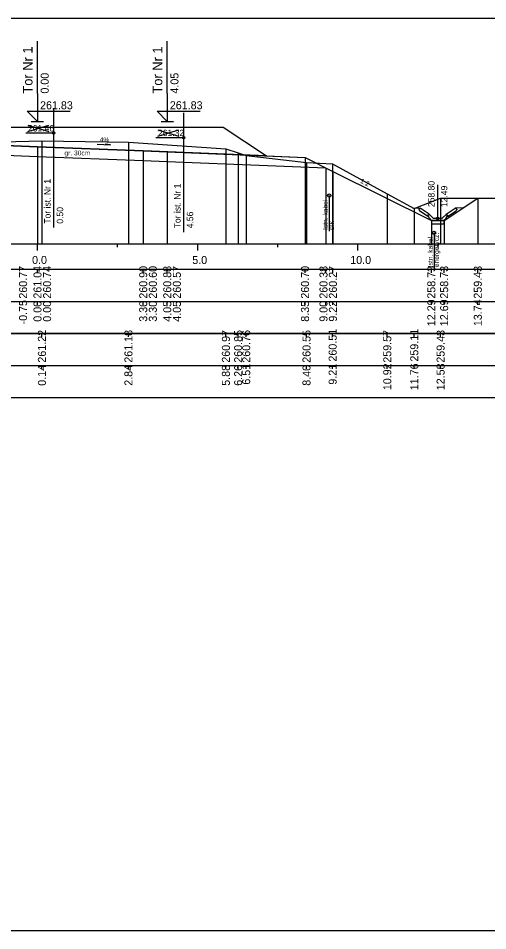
# Model space of a CAD drawing. Extents: x 6516023 to 6560129, y 5513077 to 5529206.
# Drawn here: x 6517852.36 to 6517867.02, y 5514551.66 to 5514580.16 of the extents above; entities that cross this region are included whole.
import ezdxf

# ---------------------------------------------------------------- set-up
doc = ezdxf.new("R2010")
doc.units = 0
for name, color, linetype in [('IR_default', 7, 'Continuous'), ('TOR_PRZEK_P-kable', 7, 'Continuous'), ('TOR_PRZEK_P-komponent', 7, 'Continuous'), ('TOR_PRZEK_P-odwodnienie', 7, 'Continuous'), ('TOR_PRZEK_P-opisy', 7, 'Continuous'), ('TOR_PRZEK_P-tabelka istniejace', 7, 'Continuous'), ('TOR_PRZEK_P-tabelka projektowane', 7, 'Continuous'), ('TOR_PRZEK_P-teren istniejacy', 7, 'Continuous'), ('TOR_PRZEK_P-tory istniejace', 7, 'Continuous'), ('TOR_PRZEK_P-tory projektowane', 7, 'Continuous'), ('TOR_PRZEK_P-uklad odniesienia', 7, 'Continuous'), ('TOR_PRZEK_P-warstwa ochronna I', 7, 'Continuous'), ('TOR_PRZEK_P-warstwa ochronna II', 7, 'Continuous'), ('TOR_RAMKI-ramka+tabelka 1', 7, 'Continuous')]:
    doc.layers.add(name, color=color, linetype=linetype)

msp = doc.modelspace()

# ---------------------------------------------------------------- linework, layer by layer
at = {"layer": 'IR_default'}
msp.add_lwpolyline([(6517837.946, 5514574.829), (6517839.492, 5514574.903), (6517841.45, 5514575.03), (6517842.042, 5514574.636), (6517842.442, 5514574.636), (6517843.823, 5514575.557), (6517843.825, 5514575.557), (6517844.463, 5514575.983), (6517845.628, 5514576.029), (6517846.713, 5514576.753), (6517850.213, 5514576.753), (6517851.213, 5514576.753), (6517854.713, 5514576.753), (6517855.263, 5514576.754), (6517858.763, 5514576.754), (6517860.108, 5514575.857), (6517861.313, 5514575.809), (6517862.183, 5514575.374), (6517865.255, 5514573.838), (6517865.655, 5514573.838), (6517866.24, 5514574.228), (6517866.705, 5514574.538)], dxfattribs=at)
at = {"layer": 'TOR_PRZEK_P-kable'}
for p, q in [((6517862.068, 5514574.618), (6517862.068, 5514573.508)), ((6517865.342, 5514573.455), (6517865.342, 5514572.345))]:
    msp.add_line(p, q, dxfattribs=at)
for centre in [(6517862.068, 5514574.618), (6517865.342, 5514573.455)]:
    msp.add_circle(centre, 0.05, dxfattribs=at)
at = {"layer": 'TOR_PRZEK_P-komponent'}
msp.add_lwpolyline([(6517846.713, 5514576.753), (6517850.213, 5514576.753), (6517851.213, 5514576.753), (6517854.713, 5514576.753), (6517855.263, 5514576.754), (6517858.763, 5514576.754), (6517860.108, 5514575.857), (6517856.263, 5514576.011), (6517852.963, 5514576.143), (6517852.213, 5514576.173), (6517851.013, 5514576.221), (6517850.413, 5514576.221), (6517849.213, 5514576.173), (6517848.463, 5514576.143), (6517845.628, 5514576.029)], close=True, dxfattribs=at)
at = {"layer": 'TOR_PRZEK_P-odwodnienie'}
for p, q in [((6517865.455, 5514573.908), (6517865.455, 5514574.952)), ((6517865.19, 5514574.034), (6517864.91, 5514574.22)), ((6517865.719, 5514574.034), (6517866, 5514574.22)), ((6517865.146, 5514573.967), (6517864.884, 5514574.141)), ((6517865.157, 5514573.984), (6517865.146, 5514573.967)), ((6517865.147, 5514574.003), (6517865.195, 5514574.027)), ((6517865.19, 5514574.034), (6517865.182, 5514574.021)), ((6517865.315, 5514573.908), (6517865.195, 5514574.027)), ((6517865.315, 5514573.908), (6517865.595, 5514573.908)), ((6517865.595, 5514573.908), (6517865.715, 5514574.027)), ((6517865.715, 5514574.027), (6517865.762, 5514574.003)), ((6517865.719, 5514574.034), (6517865.728, 5514574.021)), ((6517865.753, 5514573.984), (6517865.764, 5514573.967)), ((6517865.764, 5514573.967), (6517866.025, 5514574.141)), ((6517865.265, 5514573.838), (6517865.645, 5514573.838))]:
    msp.add_line(p, q, dxfattribs=at)
for points in [[(6517864.663, 5514574.232), (6517864.91, 5514574.22)], [(6517864.86, 5514574.194), (6517864.91, 5514574.22)], [(6517864.86, 5514574.194), (6517864.884, 5514574.141)], [(6517866.246, 5514574.232), (6517866, 5514574.22)], [(6517866.05, 5514574.194), (6517866, 5514574.22)], [(6517866.05, 5514574.194), (6517866.025, 5514574.141)], [(6517865.182, 5514574.021), (6517865.147, 5514574.002)], [(6517865.195, 5514573.908), (6517865.147, 5514574.003)], [(6517865.147, 5514574.002), (6517865.157, 5514573.984)], [(6517865.265, 5514573.838), (6517865.195, 5514573.908)], [(6517865.645, 5514573.838), (6517865.715, 5514573.908)], [(6517865.715, 5514573.908), (6517865.762, 5514574.003)], [(6517865.728, 5514574.021), (6517865.763, 5514574.002)], [(6517865.763, 5514574.002), (6517865.753, 5514573.984)], [(6517865.255, 5514573.838), (6517865.254, 5514573.839), (6517865.255, 5514573.838), (6517865.254, 5514573.838), (6517865.255, 5514573.838), (6517865.255, 5514573.838), (6517865.255, 5514573.838), (6517865.255, 5514573.839)], [(6517865.255, 5514573.838), (6517865.254, 5514573.838), (6517865.255, 5514573.838), (6517865.254, 5514573.837), (6517865.255, 5514573.838), (6517865.255, 5514573.837), (6517865.255, 5514573.838), (6517865.255, 5514573.838)], [(6517865.655, 5514573.838), (6517865.255, 5514573.838), (6517865.255, 5514573.738), (6517865.655, 5514573.738), (6517865.655, 5514573.838)], [(6517865.655, 5514573.838), (6517865.654, 5514573.839), (6517865.655, 5514573.838), (6517865.654, 5514573.838), (6517865.655, 5514573.838), (6517865.655, 5514573.838), (6517865.655, 5514573.838), (6517865.655, 5514573.839)], [(6517865.655, 5514573.838), (6517865.654, 5514573.838), (6517865.655, 5514573.838), (6517865.654, 5514573.837), (6517865.655, 5514573.838), (6517865.655, 5514573.837), (6517865.655, 5514573.838), (6517865.655, 5514573.838)]]:
    msp.add_lwpolyline(points, dxfattribs=at)
msp.add_circle((6517865.455, 5514573.908), 0.035, dxfattribs=at)
at = {"layer": 'TOR_PRZEK_P-opisy'}
msp.add_lwpolyline([(6517854.826, 5514576.219), (6517855.244, 5514576.2), (6517855.076, 5514576.228)], dxfattribs=at)
at = {"layer": 'TOR_PRZEK_P-tabelka istniejace'}
for p, q in [((6517853.101, 5514570.206), (6517853.101, 5514570.306)), ((6517855.801, 5514570.206), (6517855.801, 5514570.306)), ((6517858.843, 5514570.206), (6517858.843, 5514570.306)), ((6517859.226, 5514570.206), (6517859.226, 5514570.306)), ((6517859.477, 5514570.206), (6517859.477, 5514570.306)), ((6517861.359, 5514570.206), (6517861.359, 5514570.306)), ((6517862.175, 5514570.206), (6517862.175, 5514570.306)), ((6517863.88, 5514570.206), (6517863.88, 5514570.306)), ((6517864.722, 5514570.206), (6517864.722, 5514570.306)), ((6517865.543, 5514570.206), (6517865.543, 5514570.306)), ((6517814.163, 5514569.306), (6517897.963, 5514569.306)), ((6517853.101, 5514569.206), (6517853.101, 5514569.306)), ((6517855.801, 5514569.206), (6517855.801, 5514569.306)), ((6517858.843, 5514569.206), (6517858.843, 5514569.306)), ((6517859.226, 5514569.206), (6517859.226, 5514569.306)), ((6517859.477, 5514569.206), (6517859.477, 5514569.306)), ((6517861.359, 5514569.206), (6517861.359, 5514569.306)), ((6517862.175, 5514569.206), (6517862.175, 5514569.306)), ((6517863.88, 5514569.206), (6517863.88, 5514569.306)), ((6517864.722, 5514569.206), (6517864.722, 5514569.306)), ((6517865.543, 5514569.206), (6517865.543, 5514569.306))]:
    msp.add_line(p, q, dxfattribs=at)
for points in [[(6517853.101, 5514576.324), (6517853.101, 5514573.306), (6517853.101, 5514573.176), (6517853.101, 5514573.106)], [(6517855.801, 5514576.287), (6517855.801, 5514573.306), (6517855.801, 5514573.176), (6517855.801, 5514573.106)], [(6517858.843, 5514576.073), (6517858.843, 5514573.306), (6517858.843, 5514573.176), (6517858.843, 5514573.106)], [(6517859.226, 5514575.957), (6517859.226, 5514573.306), (6517859.226, 5514573.176), (6517859.226, 5514573.106)], [(6517859.477, 5514575.87), (6517859.477, 5514573.306), (6517859.477, 5514573.176), (6517859.477, 5514573.106)], [(6517861.359, 5514575.654), (6517861.359, 5514573.306), (6517861.359, 5514573.176), (6517861.359, 5514573.106)], [(6517862.175, 5514575.612), (6517862.175, 5514573.306), (6517862.175, 5514573.176), (6517862.175, 5514573.106)], [(6517863.88, 5514574.674), (6517863.88, 5514573.306), (6517863.88, 5514573.176), (6517863.88, 5514573.106)], [(6517865.543, 5514574.534), (6517865.543, 5514573.306), (6517865.543, 5514573.176), (6517865.543, 5514573.106)], [(6517864.722, 5514574.211), (6517864.722, 5514573.306), (6517864.722, 5514573.176), (6517864.722, 5514573.106)]]:
    msp.add_lwpolyline(points, dxfattribs=at)
msp.add_lwpolyline([(6517814.163, 5514570.306), (6517814.163, 5514568.306), (6517897.963, 5514568.306), (6517897.963, 5514570.306)], close=True, dxfattribs=at)
at = {"layer": 'TOR_PRZEK_P-tabelka projektowane'}
for p, q in [((6517852.963, 5514572.206), (6517852.963, 5514572.306)), ((6517852.963, 5514572.206), (6517852.963, 5514572.306)), ((6517856.263, 5514572.206), (6517856.263, 5514572.306)), ((6517856.263, 5514572.206), (6517856.263, 5514572.306)), ((6517857.013, 5514572.206), (6517857.013, 5514572.306)), ((6517857.013, 5514572.206), (6517857.013, 5514572.306)), ((6517861.313, 5514572.206), (6517861.313, 5514572.306)), ((6517861.966, 5514572.206), (6517861.966, 5514572.306)), ((6517862.183, 5514572.206), (6517862.183, 5514572.306)), ((6517865.255, 5514572.206), (6517865.255, 5514572.306)), ((6517865.655, 5514572.206), (6517865.655, 5514572.306)), ((6517866.705, 5514572.206), (6517866.705, 5514572.306)), ((6517814.163, 5514571.306), (6517897.963, 5514571.306)), ((6517852.963, 5514571.206), (6517852.963, 5514571.306)), ((6517852.963, 5514571.206), (6517852.963, 5514571.306)), ((6517856.263, 5514571.206), (6517856.263, 5514571.306)), ((6517856.263, 5514571.206), (6517856.263, 5514571.306)), ((6517857.013, 5514571.206), (6517857.013, 5514571.306)), ((6517857.013, 5514571.206), (6517857.013, 5514571.306)), ((6517861.313, 5514571.206), (6517861.313, 5514571.306)), ((6517861.966, 5514571.206), (6517861.966, 5514571.306)), ((6517862.183, 5514571.206), (6517862.183, 5514571.306)), ((6517865.255, 5514571.206), (6517865.255, 5514571.306)), ((6517865.655, 5514571.206), (6517865.655, 5514571.306)), ((6517866.705, 5514571.206), (6517866.705, 5514571.306))]:
    msp.add_line(p, q, dxfattribs=at)
for points in [[(6517852.963, 5514576.143), (6517852.963, 5514573.306), (6517852.963, 5514573.176), (6517852.963, 5514573.106)], [(6517856.263, 5514576.011), (6517856.263, 5514573.306), (6517856.263, 5514573.176), (6517856.263, 5514573.106)], [(6517857.013, 5514575.981), (6517857.013, 5514573.306), (6517857.013, 5514573.176), (6517857.013, 5514573.106)], [(6517852.963, 5514575.843), (6517852.963, 5514573.306), (6517852.963, 5514573.176), (6517852.963, 5514573.106)], [(6517856.263, 5514575.711), (6517856.263, 5514573.306), (6517856.263, 5514573.176), (6517856.263, 5514573.106)], [(6517857.013, 5514575.681), (6517857.013, 5514573.306), (6517857.013, 5514573.176), (6517857.013, 5514573.106)], [(6517861.313, 5514575.809), (6517861.313, 5514573.306), (6517861.313, 5514573.176), (6517861.313, 5514573.106)], [(6517861.966, 5514575.483), (6517861.966, 5514573.306), (6517861.966, 5514573.176), (6517861.966, 5514573.106)], [(6517862.183, 5514575.374), (6517862.183, 5514573.306), (6517862.183, 5514573.176), (6517862.183, 5514573.106)], [(6517866.705, 5514574.538), (6517866.705, 5514573.306), (6517866.705, 5514573.176), (6517866.705, 5514573.106)], [(6517865.255, 5514573.838), (6517865.255, 5514573.306), (6517865.255, 5514573.176), (6517865.255, 5514573.106)], [(6517865.655, 5514573.838), (6517865.655, 5514573.306), (6517865.655, 5514573.176), (6517865.655, 5514573.106)]]:
    msp.add_lwpolyline(points, dxfattribs=at)
msp.add_lwpolyline([(6517814.163, 5514572.306), (6517814.163, 5514570.306), (6517897.963, 5514570.306), (6517897.963, 5514572.306)], close=True, dxfattribs=at)
at = {"layer": 'TOR_PRZEK_P-teren istniejacy'}
msp.add_lwpolyline([(6517836.989, 5514575.044), (6517839.019, 5514574.588), (6517839.66, 5514574.54), (6517840.292, 5514574.383), (6517841.809, 5514574.419), (6517842.635, 5514574.843), (6517844.839, 5514575.658), (6517845.623, 5514575.692), (6517846.575, 5514575.424), (6517847.085, 5514575.722), (6517847.835, 5514576.192), (6517853.101, 5514576.324), (6517855.801, 5514576.287), (6517858.843, 5514576.073), (6517859.226, 5514575.957), (6517859.477, 5514575.87), (6517861.359, 5514575.654), (6517862.175, 5514575.612), (6517863.88, 5514574.674), (6517864.722, 5514574.211), (6517865.543, 5514574.534), (6517867.325, 5514574.54)], dxfattribs=at)
at = {"layer": 'TOR_PRZEK_P-tory istniejace'}
for p, q in [((6517853.464, 5514577.346), (6517853.464, 5514573.625)), ((6517857.523, 5514577.201), (6517857.523, 5514573.48)), ((6517852.665, 5514576.617), (6517853.316, 5514576.82)), ((6517852.665, 5514576.82), (6517853.316, 5514576.617)), ((6517853.465, 5514576.57), (6517852.599, 5514576.57)), ((6517856.723, 5514576.472), (6517857.375, 5514576.675)), ((6517856.723, 5514576.675), (6517857.375, 5514576.472)), ((6517857.523, 5514576.425), (6517856.657, 5514576.425))]:
    msp.add_line(p, q, dxfattribs=at)
for centre in [(6517853.465, 5514576.57), (6517857.523, 5514576.425)]:
    msp.add_circle(centre, 0.035, dxfattribs=at)
at = {"layer": 'TOR_PRZEK_P-tory projektowane'}
for p, q in [((6517852.963, 5514577.81), (6517852.963, 5514579.443)), ((6517857.013, 5514577.811), (6517857.013, 5514579.443)), ((6517852.963, 5514577.81), (6517852.963, 5514576.933)), ((6517857.013, 5514577.811), (6517857.013, 5514576.934)), ((6517852.963, 5514576.933), (6517852.644, 5514577.252)), ((6517852.644, 5514577.252), (6517853.988, 5514577.252)), ((6517857.013, 5514576.934), (6517856.694, 5514577.253)), ((6517856.694, 5514577.253), (6517858.038, 5514577.253)), ((6517852.771, 5514576.933), (6517853.155, 5514576.933)), ((6517856.821, 5514576.934), (6517857.205, 5514576.934))]:
    msp.add_line(p, q, dxfattribs=at)
at = {"layer": 'TOR_PRZEK_P-uklad odniesienia'}
for p, q in [((6517817.963, 5514573.106), (6517897.963, 5514573.106)), ((6517852.963, 5514572.906), (6517852.963, 5514573.106)), ((6517855.463, 5514573.006), (6517855.463, 5514573.106)), ((6517857.963, 5514572.906), (6517857.963, 5514573.106)), ((6517860.463, 5514573.006), (6517860.463, 5514573.106)), ((6517862.963, 5514572.906), (6517862.963, 5514573.106)), ((6517865.463, 5514573.006), (6517865.463, 5514573.106))]:
    msp.add_line(p, q, dxfattribs=at)
at = {"layer": 'TOR_PRZEK_P-warstwa ochronna I'}
msp.add_lwpolyline([(6517843.984, 5514575.664), (6517848.463, 5514575.843), (6517849.213, 5514575.873), (6517850.413, 5514575.921), (6517851.013, 5514575.921), (6517852.213, 5514575.873), (6517852.963, 5514575.843), (6517856.263, 5514575.711), (6517857.013, 5514575.681), (6517861.966, 5514575.483)], dxfattribs=at)
at = {"layer": 'TOR_PRZEK_P-warstwa ochronna II'}
msp.add_lwpolyline([(6517837.946, 5514574.829), (6517839.492, 5514574.903), (6517841.45, 5514575.03), (6517842.041, 5514574.636), (6517842.441, 5514574.636), (6517843.823, 5514575.557), (6517843.825, 5514575.557), (6517844.463, 5514575.983), (6517848.463, 5514576.143), (6517849.213, 5514576.173), (6517850.413, 5514576.221), (6517851.013, 5514576.221), (6517852.213, 5514576.173), (6517852.963, 5514576.143), (6517856.263, 5514576.011), (6517857.013, 5514575.981), (6517861.313, 5514575.809), (6517862.183, 5514575.374), (6517865.255, 5514573.838), (6517865.655, 5514573.838), (6517866.705, 5514574.538)], dxfattribs=at)
at = {"layer": 'TOR_RAMKI-ramka+tabelka 1'}
msp.add_lwpolyline([(6517724.513, 5514580.156), (6517972.013, 5514580.156), (6517972.013, 5514551.656), (6517724.513, 5514551.656)], close=True, dxfattribs=at)

# ---------------------------------------------------------------- texts
at = {"layer": 'TOR_PRZEK_P-kable'}
for s, height, p in [('Istn. kabel', 0.14999, (6517862.023, 5514573.544)), ('srk', 0.15, (6517862.217, 5514573.544)), ('energetycz.', 0.14999, (6517865.491, 5514572.382)), ('Istn. kabel', 0.14999, (6517865.297, 5514572.382))]:
    msp.add_text(s, height=height, rotation=90.0511, dxfattribs=at).set_placement(p)
at = {"layer": 'TOR_PRZEK_P-odwodnienie'}
for s, p in [('258.80', (6517865.355, 5514574.258)), ('12.49', (6517865.755, 5514574.258))]:
    msp.add_text(s, height=0.2, rotation=90, dxfattribs=at).set_placement(p)
at = {"layer": 'TOR_PRZEK_P-opisy'}
for s, rotation, p in [('4%', 359.8485, (6517854.905, 5514576.285)), ('1:2', 332.9299, (6517863.019, 5514575.029))]:
    msp.add_text(s, height=0.15, rotation=rotation, dxfattribs=at).set_placement(p)
at = {"layer": 'TOR_PRZEK_P-tabelka istniejace'}
for s, p in [('261.22', (6517853.226, 5514569.4)), ('261.18', (6517855.926, 5514569.398)), ('260.97', (6517858.968, 5514569.398)), ('260.85', (6517859.351, 5514569.397)), ('260.76', (6517859.602, 5514569.398)), ('260.55', (6517861.484, 5514569.397)), ('260.51', (6517862.3, 5514569.433)), ('259.57', (6517864.005, 5514569.398)), ('259.11', (6517864.847, 5514569.433)), ('259.43', (6517865.668, 5514569.398)), ('0.14', (6517853.226, 5514568.678)), ('2.84', (6517855.926, 5514568.678)), ('5.88', (6517858.968, 5514568.677)), ('6.26', (6517859.351, 5514568.677)), ('6.51', (6517859.602, 5514568.712)), ('8.40', (6517861.484, 5514568.678)), ('9.21', (6517862.3, 5514568.712)), ('10.92', (6517864.005, 5514568.54)), ('11.76', (6517864.847, 5514568.538)), ('12.58', (6517865.668, 5514568.538))]:
    msp.add_text(s, height=0.25, rotation=90, dxfattribs=at).set_placement(p)
at = {"layer": 'TOR_PRZEK_P-tabelka projektowane'}
for s, p in [('260.77', (6517852.638, 5514571.398)), ('261.04', (6517853.088, 5514571.399)), ('260.74', (6517853.388, 5514571.399)), ('260.90', (6517856.388, 5514571.398)), ('260.60', (6517856.688, 5514571.398)), ('260.88', (6517857.138, 5514571.398)), ('260.57', (6517857.438, 5514571.398)), ('260.70', (6517861.438, 5514571.398)), ('260.38', (6517862.014, 5514571.398)), ('260.27', (6517862.308, 5514571.398)), ('258.73', (6517865.38, 5514571.398)), ('258.73', (6517865.78, 5514571.398)), ('259.43', (6517866.83, 5514571.398)), ('-0.75', (6517852.638, 5514570.593)), ('0.00', (6517853.088, 5514570.678)), ('0.00', (6517853.388, 5514570.678)), ('3.30', (6517856.388, 5514570.678)), ('3.30', (6517856.688, 5514570.678)), ('4.05', (6517857.138, 5514570.677)), ('4.05', (6517857.438, 5514570.677)), ('8.35', (6517861.438, 5514570.677)), ('9.00', (6517862.014, 5514570.678)), ('9.22', (6517862.308, 5514570.68)), ('12.29', (6517865.38, 5514570.538)), ('12.69', (6517865.78, 5514570.538)), ('13.74', (6517866.83, 5514570.539))]:
    msp.add_text(s, height=0.25, rotation=90, dxfattribs=at).set_placement(p)
at = {"layer": 'TOR_PRZEK_P-tory istniejace'}
for s, p in [('261.46', (6517852.665, 5514576.62)), ('261.32', (6517856.723, 5514576.475))]:
    msp.add_text(s, height=0.2, dxfattribs=at).set_placement(p)
for s, rotation, p in [('Tor ist. Nr 1', 90.0511, (6517853.371, 5514573.74)), ('Tor ist. Nr 1', 90.0511, (6517857.429, 5514573.595)), ('0.50', 90, (6517853.765, 5514573.74)), ('4.56', 90, (6517857.823, 5514573.595))]:
    msp.add_text(s, height=0.2, rotation=rotation, dxfattribs=at).set_placement(p)
at = {"layer": 'TOR_PRZEK_P-tory projektowane'}
for s, height, p in [('Tor Nr 1', 0.3, (6517852.808, 5514577.804)), ('Tor Nr 1', 0.3, (6517856.858, 5514577.805)), ('0.00', 0.25, (6517853.313, 5514577.803)), ('4.05', 0.25, (6517857.363, 5514577.804))]:
    msp.add_text(s, height=height, rotation=90, dxfattribs=at).set_placement(p)
for p in [(6517853.043, 5514577.313), (6517857.093, 5514577.314)]:
    msp.add_text('261.83', height=0.25, dxfattribs=at).set_placement(p)
at = {"layer": 'TOR_PRZEK_P-uklad odniesienia'}
for s, p in [('0.0', (6517852.794, 5514572.481)), ('5.0', (6517857.794, 5514572.481)), ('10.0', (6517862.724, 5514572.481))]:
    msp.add_text(s, height=0.25, dxfattribs=at).set_placement(p)
at = {"layer": 'TOR_PRZEK_P-warstwa ochronna I'}
msp.add_text('gr. 30cm', height=0.15, dxfattribs=at).set_placement((6517853.804, 5514575.873))

doc.saveas('drawing.dxf')
